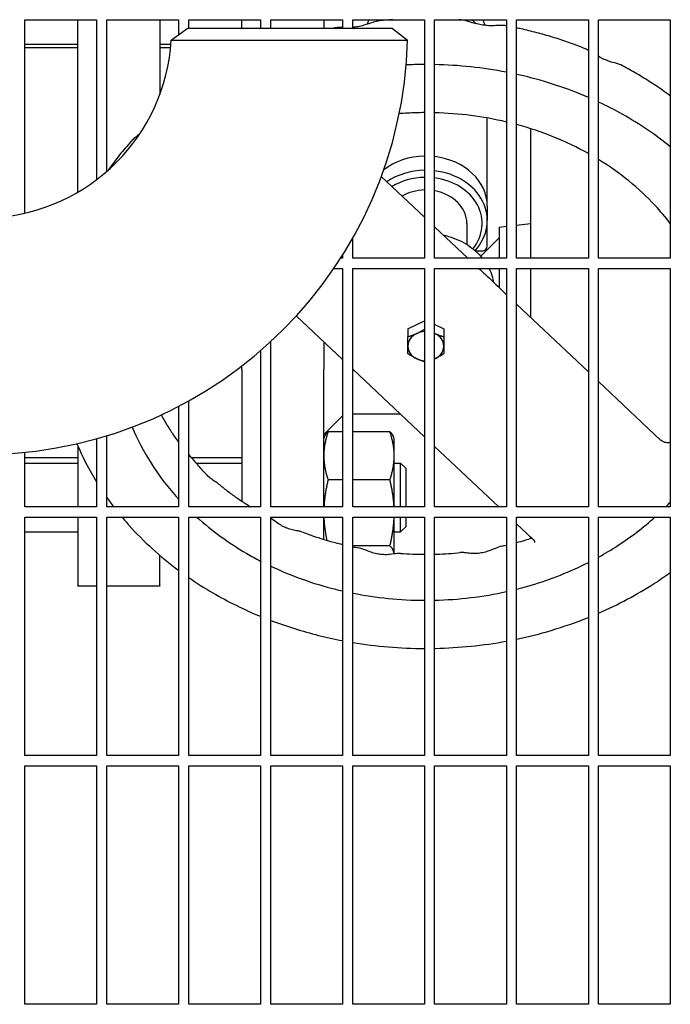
# Model space of a CAD drawing. Header units: inches. Extents: x 24 to 1128, y -69 to 748.
# Tile 640 of 656: x 763 to 771, y 611 to 623. Entities that reach past the tile are written whole.
import ezdxf

# ---------------------------------------------------------------- set-up
doc = ezdxf.new("R2010")
doc.units = ezdxf.units.IN
doc.header["$LTSCALE"] = 32
doc.header["$MEASUREMENT"] = 0
doc.layers.add('Visible (ANSI)', color=7, linetype='Continuous', lineweight=30)

msp = doc.modelspace()

# ---------------------------------------------------------------- linework, layer by layer
at = {"layer": 'Visible (ANSI)'}
for p, q in [((763.17313, 620.16736), (763.17313, 622.52603)), ((763.17313, 622.52603), (764.04813, 622.52603)), ((763.82063, 620.42411), (763.82063, 622.52603)), ((764.04813, 622.52603), (764.04813, 620.5758)), ((764.17313, 620.67733), (764.17313, 622.52603)), ((764.17313, 622.52603), (765.04813, 622.52603)), ((764.82063, 622.52603), (764.82063, 621.61435)), ((765.04813, 622.52603), (765.04813, 622.34102)), ((765.17313, 622.41853), (765.17313, 622.52603)), ((765.17313, 622.52603), (766.04813, 622.52603)), ((765.82063, 622.41853), (765.82063, 622.52603)), ((766.04813, 622.52603), (766.04813, 622.41853)), ((766.17313, 622.41853), (766.17313, 622.52603)), ((766.17313, 622.52603), (767.04813, 622.52603)), ((766.82063, 622.52603), (766.82063, 622.41853)), ((767.04813, 622.52603), (767.04813, 622.41853)), ((767.17313, 622.41853), (767.17313, 622.52603)), ((767.17313, 622.52603), (768.04813, 622.52603)), ((768.04813, 622.52603), (768.04813, 619.61978)), ((768.17313, 619.61978), (768.17313, 622.52603)), ((768.17313, 622.52603), (769.04813, 622.52603)), ((769.04813, 622.52603), (769.04813, 619.61978)), ((769.17313, 619.61978), (769.17313, 622.52603)), ((769.17313, 622.52603), (770.04813, 622.52603)), ((770.04813, 622.52603), (770.04813, 619.61978)), ((770.17313, 619.61978), (770.17313, 622.52603)), ((770.17313, 622.52603), (771.04813, 622.52603)), ((771.04813, 622.52603), (771.04813, 619.61978)), ((764.96074, 622.27621), (765.15263, 622.41853)), ((767.65753, 622.41853), (765.15263, 622.41853)), ((767.65763, 622.41853), (767.84318, 622.27615)), ((763.17313, 622.22954), (763.82063, 622.22954)), ((764.82063, 622.22954), (764.95739, 622.22954)), ((763.82063, 622.185), (763.17313, 622.185)), ((764.9533, 622.185), (764.82063, 622.185)), ((768.81563, 620.89123), (768.81563, 621.32732)), ((769.34063, 621.19824), (769.34063, 619.61978)), ((768.81563, 620.25205), (768.81563, 620.89123)), ((767.52168, 620.61497), (768.04813, 620.11886)), ((768.81563, 620.25205), (768.81563, 620.07876)), ((768.56563, 620.04266), (768.56563, 619.7854)), ((768.81563, 619.76883), (768.81563, 620.07876)), ((769.17313, 620.02296), (769.34063, 620.04353)), ((768.17313, 620.00106), (768.57774, 619.61978)), ((768.96063, 619.99687), (769.04813, 620.00762)), ((768.96063, 619.99687), (768.96063, 619.61978)), ((767.17313, 619.61978), (767.17313, 619.86436)), ((768.735, 619.6429), (768.96063, 619.86853)), ((768.75313, 619.70633), (768.67146, 619.70633)), ((767.04813, 619.61978), (767.02584, 619.61978)), ((767.04813, 619.6549), (767.04813, 619.61978)), ((768.04813, 619.61978), (767.17313, 619.61978)), ((769.04813, 619.61978), (768.17313, 619.61978)), ((770.04813, 619.61978), (769.17313, 619.61978)), ((771.04813, 619.61978), (770.17313, 619.61978)), ((766.94323, 619.49478), (767.04813, 619.49478)), ((767.04813, 619.49478), (767.04813, 616.58853)), ((767.17313, 616.58853), (767.17313, 619.49478)), ((767.17313, 619.49478), (768.04813, 619.49478)), ((768.04813, 619.49478), (768.04813, 616.58853)), ((768.17313, 616.58853), (768.17313, 619.49478)), ((768.17313, 619.49478), (769.04813, 619.49478)), ((768.96063, 619.49478), (768.96063, 619.2604)), ((769.04813, 619.49478), (769.04813, 616.58853)), ((769.17313, 616.58853), (769.17313, 619.49478)), ((769.17313, 619.49478), (770.04813, 619.49478)), ((769.34063, 619.49478), (769.34063, 618.90086)), ((770.04813, 619.49478), (770.04813, 616.58853)), ((770.17313, 616.58853), (770.17313, 619.49478)), ((770.17313, 619.49478), (771.04813, 619.49478)), ((771.04813, 619.49478), (771.04813, 616.58853)), ((769.0457, 619.1788), (769.04813, 619.1765)), ((769.17313, 619.05871), (770.04813, 618.23415)), ((766.48525, 618.9162), (767.04813, 618.38577)), ((767.95613, 618.81115), (768.04813, 618.85451)), ((767.84663, 618.75955), (767.95613, 618.81115)), ((767.84663, 618.75955), (767.84663, 618.66225)), ((768.17313, 618.8121), (768.17513, 618.81115)), ((768.17513, 618.81115), (768.28463, 618.75955)), ((768.28463, 618.75955), (768.28463, 618.66225)), ((766.17313, 616.58853), (766.17313, 618.6028)), ((766.82063, 618.60015), (766.82063, 618.26366)), ((766.04813, 618.49123), (766.04813, 616.58853)), ((765.82063, 618.26366), (765.82063, 618.30566)), ((765.82063, 618.26366), (765.82063, 616.65764)), ((766.82063, 616.58853), (766.82063, 618.26366)), ((767.17313, 618.26797), (768.04813, 617.44341)), ((770.17313, 618.11635), (770.93025, 617.40288)), ((765.17313, 616.58853), (765.17313, 617.88027)), ((765.04813, 617.81314), (765.04813, 616.58853)), ((767.04813, 617.69603), (766.82063, 617.46853)), ((767.75619, 617.71853), (767.17313, 617.71853)), ((764.04813, 617.41896), (764.04813, 616.58853)), ((764.17313, 616.58853), (764.17313, 617.45549)), ((766.82063, 617.42177), (766.83246, 617.44714)), ((767.04813, 617.50471), (766.8725, 617.50471)), ((767.62777, 617.50471), (767.17313, 617.50471)), ((767.67963, 617.42177), (767.66781, 617.44714)), ((767.67963, 617.21118), (767.67963, 617.42177)), ((763.82063, 617.33185), (763.82063, 616.58853)), ((768.17313, 617.32562), (768.95531, 616.58853)), ((763.17313, 616.58853), (763.17313, 617.25444)), ((763.82063, 617.185), (763.17313, 617.185)), ((765.82063, 617.185), (765.20661, 617.185)), ((767.67963, 616.58853), (767.67963, 617.21118)), ((763.17313, 617.12277), (763.82063, 617.12277)), ((765.26376, 617.12277), (765.82063, 617.12277)), ((767.67963, 617.12277), (767.75813, 617.12277)), ((767.75813, 616.58853), (767.75813, 617.12277)), ((767.82063, 617.06027), (767.75813, 617.12277)), ((767.82063, 617.06027), (767.82063, 616.58853)), ((767.04813, 616.91765), (766.8725, 616.91765)), ((767.62777, 616.91765), (767.17313, 616.91765)), ((764.04813, 616.58853), (763.17313, 616.58853)), ((765.04813, 616.58853), (764.17313, 616.58853)), ((766.04813, 616.58853), (765.17313, 616.58853)), ((767.04813, 616.58853), (766.17313, 616.58853)), ((768.04813, 616.58853), (767.17313, 616.58853)), ((769.04813, 616.58853), (768.17313, 616.58853)), ((770.04813, 616.58853), (769.17313, 616.58853)), ((771.04813, 616.58853), (770.17313, 616.58853)), ((763.17313, 613.55728), (763.17313, 616.46353)), ((763.17313, 616.46353), (764.04813, 616.46353)), ((763.82063, 616.46353), (763.82063, 615.62817)), ((764.04813, 616.46353), (764.04813, 613.55728)), ((764.17313, 613.55728), (764.17313, 616.46353)), ((764.17313, 616.46353), (765.04813, 616.46353)), ((765.04813, 616.46353), (765.04813, 613.55728)), ((765.17313, 613.55728), (765.17313, 616.46353)), ((765.17313, 616.46353), (766.04813, 616.46353)), ((766.04813, 616.46353), (766.04813, 613.55728)), ((766.17313, 613.55728), (766.17313, 616.46353)), ((766.17313, 616.46353), (767.04813, 616.46353)), ((766.82063, 616.1926), (766.82063, 616.46353)), ((767.04813, 616.46353), (767.04813, 613.55728)), ((767.17313, 613.55728), (767.17313, 616.46353)), ((767.17313, 616.46353), (768.04813, 616.46353)), ((767.67963, 616.01575), (767.67963, 616.46353)), ((767.75813, 616.28277), (767.75813, 616.46353)), ((767.82063, 616.46353), (767.82063, 616.34527)), ((768.04813, 616.46353), (768.04813, 613.55728)), ((768.17313, 613.55728), (768.17313, 616.46353)), ((768.17313, 616.46353), (769.04813, 616.46353)), ((769.04813, 616.46353), (769.04813, 613.55728)), ((769.17313, 613.55728), (769.17313, 616.46353)), ((769.17313, 616.46353), (770.04813, 616.46353)), ((770.04813, 616.46353), (770.04813, 613.55728)), ((770.17313, 613.55728), (770.17313, 616.46353)), ((770.17313, 616.46353), (771.04813, 616.46353)), ((771.04813, 616.46353), (771.04813, 613.55728)), ((767.82063, 616.34527), (767.75813, 616.28277)), ((769.17313, 616.38326), (769.37641, 616.1917)), ((763.17313, 616.28277), (763.82063, 616.28277)), ((767.67963, 616.28277), (767.75813, 616.28277)), ((769.34063, 616.22542), (769.34063, 616.2018)), ((767.62777, 616.11571), (767.17313, 616.11571)), ((764.82063, 615.62817), (764.82063, 615.99749)), ((763.82063, 615.62405), (763.82063, 615.62817)), ((764.04813, 615.62405), (763.82063, 615.62405)), ((764.82063, 615.62405), (764.17313, 615.62405)), ((764.82063, 615.62817), (764.82063, 615.62405)), ((764.04813, 613.55728), (763.17313, 613.55728)), ((765.04813, 613.55728), (764.17313, 613.55728)), ((766.04813, 613.55728), (765.17313, 613.55728)), ((767.04813, 613.55728), (766.17313, 613.55728)), ((768.04813, 613.55728), (767.17313, 613.55728)), ((769.04813, 613.55728), (768.17313, 613.55728)), ((770.04813, 613.55728), (769.17313, 613.55728)), ((771.04813, 613.55728), (770.17313, 613.55728)), ((763.17313, 610.52603), (763.17313, 613.43228)), ((763.17313, 613.43228), (764.04813, 613.43228)), ((764.04813, 613.43228), (764.04813, 610.52603)), ((764.17313, 610.52603), (764.17313, 613.43228)), ((764.17313, 613.43228), (765.04813, 613.43228)), ((765.04813, 613.43228), (765.04813, 610.52603)), ((765.17313, 610.52603), (765.17313, 613.43228)), ((765.17313, 613.43228), (766.04813, 613.43228)), ((766.04813, 613.43228), (766.04813, 610.52603)), ((766.17313, 610.52603), (766.17313, 613.43228)), ((766.17313, 613.43228), (767.04813, 613.43228)), ((767.04813, 613.43228), (767.04813, 610.52603)), ((767.17313, 610.52603), (767.17313, 613.43228)), ((767.17313, 613.43228), (768.04813, 613.43228)), ((768.04813, 613.43228), (768.04813, 610.52603)), ((768.17313, 610.52603), (768.17313, 613.43228)), ((768.17313, 613.43228), (769.04813, 613.43228)), ((769.04813, 613.43228), (769.04813, 610.52603)), ((769.17313, 610.52603), (769.17313, 613.43228)), ((769.17313, 613.43228), (770.04813, 613.43228)), ((770.04813, 613.43228), (770.04813, 610.52603)), ((770.17313, 610.52603), (770.17313, 613.43228)), ((770.17313, 613.43228), (771.04813, 613.43228)), ((771.04813, 613.43228), (771.04813, 610.52603)), ((764.04813, 610.52603), (763.17313, 610.52603)), ((765.04813, 610.52603), (764.17313, 610.52603)), ((766.04813, 610.52603), (765.17313, 610.52603)), ((767.04813, 610.52603), (766.17313, 610.52603)), ((768.04813, 610.52603), (767.17313, 610.52603)), ((769.04813, 610.52603), (768.17313, 610.52603)), ((770.04813, 610.52603), (769.17313, 610.52603)), ((771.04813, 610.52603), (770.17313, 610.52603))]:
    msp.add_line(p, q, dxfattribs=at)
for centre, radius, start, end in [((762.65513, 622.41853), 2.31, 273.532272, 356.467728), ((762.65513, 622.41853), 5.19, 271.571968, 358.428032), ((768.75313, 619.76883), 0.0625, 270, 0)]:
    msp.add_arc(centre, radius, start, end, dxfattribs=at)
for centre, major_axis, start_param, end_param in [((768.06563, 622.29398), (-0.75, 0), 5.89444416, 5.99352286), ((768.06563, 622.12069), (-0.75, 0), 5.55960168, 5.59560676), ((768.06563, 622.08459), (0.6875, 0), 2.23632093, 2.2421592), ((768.06563, 622.08459), (0.6875, 0), 0.89936809, 0.90527172), ((768.06563, 622.12069), (-0.75, 0), 3.76347739, 3.86517628), ((768.06563, 622.29398), (0.75, 0), 0.26793491, 0.38874115), ((768.06563, 620.25205), (0.75, 0), 1.59413178, 2.32591474), ((768.06563, 620.25205), (0.75, 0), 0, 1.42696762), ((768.06563, 620.07876), (-0.75, 0), 4.73572443, 5.40098144), ((768.06563, 620.07876), (0.75, 0), 5.63969395, 7.71015292), ((768.06563, 620.04266), (0.6875, 0), 1.59625362, 2.21492057), ((768.06563, 620.04266), (0.6875, 0), 5.69940158, 7.69697371), ((768.06563, 620.04266), (-0.5, 0), 4.74739613, 5.33030002), ((768.06563, 620.04266), (0.5, 0), 0, 1.3541045), ((768.06563, 618.65634), (0.219, 0), 2.08970109, 2.09908911), ((768.06563, 618.54774), (-0.219, 0), 4.79238294, 5.23598776), ((768.06563, 618.65634), (0.219, 0), 1.04250354, 1.05189156), ((768.06563, 618.54774), (-0.219, 0), 5.23598776, 6.28318531), ((768.06563, 618.54774), (-0.219, 0), 4.1887902, 4.1993037), ((768.06563, 618.54774), (0.219, 0), 0, 1.04719755), ((768.06563, 618.54774), (-0.219, 0), 0, 1.04719755), ((768.06563, 618.54774), (0.219, 0), 5.23598776, 6.28318531), ((768.06563, 618.54774), (0.219, 0), 4.1887902, 4.63239502), ((768.06563, 618.54774), (0.219, 0), 5.22547426, 5.23598776)]:
    msp.add_ellipse(centre, major_axis=major_axis, ratio=0.81629631, start_param=start_param, end_param=end_param, dxfattribs=at)
for points, weights in [([(766.82199, 622.52603), (766.82063, 622.49468), (766.82063, 622.46345)], [1.01033928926, 1.00617392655, 1]), ([(766.82063, 622.46345), (766.82063, 622.44101), (766.82133, 622.41853)], [1, 1.00442834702, 1.00782334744]), ([(767.95613, 618.70256), (767.9997, 618.72309), (768.04813, 618.75406)], [1, 1.03236715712, 1.00953015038]), ([(767.84663, 618.66225), (767.90531, 618.67861), (767.95613, 618.70256)], [1, 1.0379548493, 1]), ([(767.84663, 618.54774), (767.84663, 618.59564), (767.84663, 618.66225)], [1, 1.0379548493, 1]), ([(768.17313, 618.7035), (768.17413, 618.70303), (768.17513, 618.70256)], [1.00141277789, 1.00072004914, 1]), ([(768.17513, 618.70256), (768.22595, 618.67861), (768.28463, 618.66225)], [1, 1.0379548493, 1]), ([(768.28463, 618.66225), (768.28463, 618.59564), (768.28463, 618.54774)], [1, 1.0379548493, 1]), ([(767.84663, 618.45583), (767.84663, 618.49984), (767.84663, 618.54774)], [1, 1.0379548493, 1]), ([(768.28463, 618.54774), (768.28463, 618.49984), (768.28463, 618.45583)], [1, 1.0379548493, 1]), ([(767.95613, 618.39292), (767.90531, 618.41687), (767.84663, 618.45583)], [1, 1.0379548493, 1]), ([(768.04813, 618.3577), (767.9997, 618.37239), (767.95613, 618.39292)], [1.00953015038, 1.03236715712, 1]), ([(768.17513, 618.39292), (768.17413, 618.39245), (768.17313, 618.39198)], [1, 1.00072004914, 1.00141277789]), ([(768.28463, 618.45583), (768.22595, 618.41687), (768.17513, 618.39292)], [1, 1.0379548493, 1]), ([(766.8725, 617.50471), (766.82063, 617.34741), (766.82063, 617.21118)], [1, 1.0379548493, 1]), ([(766.83246, 617.44714), (766.84515, 617.47436), (766.8725, 617.50471)], [1.01895290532, 1.01965956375, 1]), ([(767.62777, 617.50471), (767.65511, 617.47436), (767.66781, 617.44714)], [1, 1.01965956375, 1.01895290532]), ([(767.67963, 617.21118), (767.67963, 617.34741), (767.62777, 617.50471)], [1, 1.0379548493, 1]), ([(766.82063, 617.21118), (766.82063, 617.07495), (766.8725, 616.91765)], [1, 1.0379548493, 1]), ([(767.62777, 616.91765), (767.67963, 617.07495), (767.67963, 617.21118)], [1, 1.0379548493, 1]), ([(766.8725, 616.91765), (766.83003, 616.74171), (766.82242, 616.58853)], [1, 1.03086465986, 1.01153140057]), ([(767.67784, 616.58853), (767.67023, 616.74171), (767.62777, 616.91765)], [1.01153140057, 1.03086465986, 1]), ([(766.82161, 616.46353), (766.82654, 616.32973), (766.85762, 616.1816)], [1.00903594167, 1.02855161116, 1.00975696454]), ([(767.62777, 616.11571), (767.6727, 616.30185), (767.67865, 616.46353)], [1, 1.03271291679, 1.00903594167]), ([(767.67936, 616.01571), (767.67602, 616.06214), (767.62777, 616.11571)], [1.00507466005, 1.03522053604, 1])]:
    msp.add_rational_spline(points, weights, degree=2, dxfattribs=at)
for points, knots in [([(767.50359, 622.51161), (767.47117, 622.50821), (767.44525, 622.50025), (767.38343, 622.48091), (767.3474, 622.46828), (767.28492, 622.45091), (767.25939, 622.44492), (767.21364, 622.43676), (767.19314, 622.43407), (767.17313, 622.4323)], [8.173907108, 8.173907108, 8.173907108, 8.173907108, 8.412808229, 8.412808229, 8.749927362, 8.749927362, 8.97789549, 8.97789549, 9.166013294, 9.166013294, 9.166013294, 9.166013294]), ([(769.0322, 622.45344), (769.01486, 622.45662), (769.0016, 622.45692), (768.95533, 622.45696), (768.9269, 622.45364), (768.86801, 622.45171), (768.84103, 622.45189), (768.78969, 622.45557), (768.76579, 622.45852), (768.71798, 622.46692), (768.69415, 622.47234), (768.64496, 622.48534), (768.61977, 622.49308), (768.56226, 622.51042), (768.53138, 622.521), (768.48964, 622.52429)], [4.62422043, 4.62422043, 4.62422043, 4.62422043, 4.74547926, 4.74547926, 5.08397278, 5.08397278, 5.34220598, 5.34220598, 5.55926123, 5.55926123, 5.77383155, 5.77383155, 6.0088897, 6.0088897, 6.31668802, 6.31668802, 6.31668802, 6.31668802]), ([(767.04813, 622.43098), (767.04051, 622.43123), (767.0329, 622.43145), (767.00828, 622.43182), (766.9912, 622.43257), (766.96479, 622.42702)], [9.591390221, 9.591390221, 9.591390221, 9.591390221, 9.675636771, 9.675636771, 9.859502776, 9.859502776, 9.859502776, 9.859502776]), ([(769.97932, 622.18483), (769.91869, 622.20859), (769.85746, 622.2312), (769.73392, 622.27411), (769.6716, 622.2944), (769.546, 622.33264), (769.48272, 622.35057), (769.35531, 622.38407), (769.29118, 622.39963), (769.20887, 622.41795), (769.19101, 622.42183), (769.17313, 622.42561)], [3.550940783, 3.550940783, 3.550940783, 3.550940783, 3.596283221, 3.596283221, 3.64162566, 3.64162566, 3.686968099, 3.686968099, 3.732310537, 3.732310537, 3.744843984, 3.744843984, 3.744843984, 3.744843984]), ([(764.96074, 622.27621), (764.96074, 622.27621), (764.98247, 622.27621), (765.08179, 622.27619), (765.17603, 622.27618), (765.42285, 622.27616), (765.57471, 622.27615), (765.9276, 622.27614), (766.13156, 622.27614), (766.54226, 622.27614), (766.74875, 622.27614), (767.13612, 622.27615), (767.31547, 622.27615), (767.60371, 622.27615), (767.71266, 622.27615), (767.82057, 622.27615), (767.84298, 622.27615), (767.84306, 622.27615)], [-3.14159265, -3.14159265, -3.14159265, -3.14159265, -2.84306953, -2.84306953, -2.44315297, -2.44315297, -2.04730492, -2.04730492, -1.61773044, -1.61773044, -1.1908901, -1.1908901, -0.74775686, -0.74775686, -0.30609723, -0.30609723, 0, 0, 0, 0]), ([(770.04813, 622.15134), (770.03903, 622.15644), (770.02975, 622.16144), (770.00717, 622.17291), (769.99371, 622.17919), (769.97932, 622.18483)], [5.909452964, 5.909452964, 5.909452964, 5.909452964, 5.989527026, 5.989527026, 6.099556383, 6.099556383, 6.099556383, 6.099556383]), ([(768.04813, 621.97993), (768.00782, 621.9798), (767.96751, 621.97919), (767.8935, 621.97722), (767.85979, 621.97599), (767.8261, 621.97444)], [4.0026737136, 4.0026737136, 4.0026737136, 4.0026737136, 4.0311853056, 4.0311853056, 4.0550500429, 4.0550500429, 4.0550500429, 4.0550500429]), ([(770.44303, 621.97451), (770.43292, 621.97976), (770.42508, 621.98267), (770.40415, 621.98991), (770.39372, 621.99241), (770.36016, 622.00096), (770.33597, 622.00703), (770.28752, 622.02341), (770.26531, 622.03208), (770.22121, 622.05214), (770.1994, 622.06324), (770.1758, 622.0763), (770.17447, 622.07704), (770.17313, 622.07779)], [4.529689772, 4.529689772, 4.529689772, 4.529689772, 4.602137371, 4.602137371, 4.75086156, 4.75086156, 5.064834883, 5.064834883, 5.298254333, 5.298254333, 5.511624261, 5.511624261, 5.524373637, 5.524373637, 5.524373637, 5.524373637]), ([(771.04813, 621.59791), (771.01769, 621.62041), (770.98691, 621.64256), (770.90167, 621.70221), (770.84654, 621.73898), (770.73437, 621.81024), (770.67733, 621.84473), (770.56148, 621.91138), (770.50267, 621.94354), (770.44303, 621.97451)], [3.262570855, 3.262570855, 3.262570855, 3.262570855, 3.289822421, 3.289822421, 3.337206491, 3.337206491, 3.38459056, 3.38459056, 3.431974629, 3.431974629, 3.431974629, 3.431974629]), ([(770.04813, 621.57828), (769.79654, 621.68699), (769.53116, 621.77501), (769.22943, 621.84715), (769.20132, 621.85361), (769.17313, 621.85984)], [3.511729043, 3.511729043, 3.511729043, 3.511729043, 3.713641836, 3.713641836, 3.734313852, 3.734313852, 3.734313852, 3.734313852]), ([(771.04813, 620.97769), (770.86991, 621.1222), (770.6755, 621.2539), (770.37235, 621.4243), (770.27396, 621.47486), (770.17313, 621.52205)], [3.216486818, 3.216486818, 3.216486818, 3.216486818, 3.395498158, 3.395498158, 3.477974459, 3.477974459, 3.477974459, 3.477974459]), ([(768.04813, 621.39321), (768.01481, 621.39308), (767.98149, 621.39256), (767.8788, 621.38976), (767.80948, 621.3862), (767.74036, 621.38096)], [4.0035154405, 4.0035154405, 4.0035154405, 4.0035154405, 4.0318908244, 4.0318908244, 4.0910122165, 4.0910122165, 4.0910122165, 4.0910122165]), ([(764.58462, 621.14842), (764.58033, 621.14412), (764.57611, 621.13996), (764.55565, 621.1201), (764.54055, 621.1065), (764.51145, 621.08129), (764.49871, 621.07139), (764.47903, 621.05258), (764.47515, 621.04872), (764.47076, 621.04384)], [7.131054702, 7.131054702, 7.131054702, 7.131054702, 7.188462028, 7.188462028, 7.414538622, 7.414538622, 7.665410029, 7.665410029, 7.722187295, 7.722187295, 7.722187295, 7.722187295]), ([(764.47076, 621.04384), (764.4218, 620.98946), (764.37454, 620.93388), (764.28358, 620.82048), (764.23988, 620.76265), (764.19521, 620.69979), (764.19239, 620.6958), (764.18958, 620.6918)], [4.935602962, 4.935602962, 4.935602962, 4.935602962, 4.989654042, 4.989654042, 5.043705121, 5.043705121, 5.047364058, 5.047364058, 5.047364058, 5.047364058]), ([(771.04813, 620.04131), (770.99019, 620.1177), (770.92772, 620.19194), (770.66559, 620.4737), (770.4334, 620.66211), (770.17313, 620.82119)], [2.982120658, 2.982120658, 2.982120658, 2.982120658, 3.077263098, 3.077263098, 3.355843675, 3.355843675, 3.355843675, 3.355843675]), ([(768.27848, 619.90179), (768.29976, 619.89708), (768.32083, 619.89167), (768.42698, 619.86048), (768.50783, 619.82359), (768.64663, 619.7324), (768.70588, 619.67967), (768.75465, 619.61978)], [2.549122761, 2.549122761, 2.549122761, 2.549122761, 2.630112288, 2.630112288, 2.962264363, 2.962264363, 3.268725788, 3.268725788, 3.268725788, 3.268725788]), ([(768.71191, 619.49478), (768.73897, 619.46998), (768.76634, 619.4449), (768.82214, 619.39306), (768.85057, 619.36627), (768.90716, 619.31218), (768.93532, 619.28491), (768.99102, 619.23099), (769.01858, 619.20435), (769.0457, 619.1788)], [0.33435776, 0.33435776, 0.33435776, 0.33435776, 0.64985103, 0.64985103, 0.97477655, 0.97477655, 1.29970206, 1.29970206, 1.62462758, 1.62462758, 1.62462758, 1.62462758]), ([(768.8357, 619.49478), (768.851, 619.46419), (768.86381, 619.43254), (768.88146, 619.376), (768.8875, 619.35145), (768.89199, 619.32666)], [3.467878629, 3.467878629, 3.467878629, 3.467878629, 3.605843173, 3.605843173, 3.708701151, 3.708701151, 3.708701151, 3.708701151]), ([(764.83811, 617.70995), (764.85851, 617.67162), (764.88003, 617.63357), (764.92713, 617.55516), (764.95288, 617.51485), (765.00182, 617.44269), (765.02456, 617.41069), (765.04813, 617.37902)], [5.979059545, 5.979059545, 5.979059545, 5.979059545, 6.025174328, 6.025174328, 6.074949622, 6.074949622, 6.115258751, 6.115258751, 6.115258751, 6.115258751]), ([(764.48402, 617.56144), (764.60904, 617.25757), (764.79132, 616.97056), (765.03034, 616.70384), (765.0392, 616.69407), (765.04813, 616.68435)], [5.893342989, 5.893342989, 5.893342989, 5.893342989, 6.200900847, 6.200900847, 6.212646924, 6.212646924, 6.212646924, 6.212646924]), ([(771.04813, 617.37383), (771.0417, 617.37202), (771.0344, 617.37058), (771.01303, 617.36861), (770.99756, 617.36952), (770.96958, 617.37714), (770.95722, 617.3829), (770.94061, 617.39385), (770.93504, 617.39836), (770.93025, 617.40288)], [0.7369145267, 0.7369145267, 0.7369145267, 0.7369145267, 0.7488310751, 0.7488310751, 0.7678001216, 0.7678001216, 0.7839605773, 0.7839605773, 0.7939115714, 0.7939115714, 0.7939115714, 0.7939115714]), ([(765.53405, 616.8702), (765.52804, 616.87519), (765.52345, 616.87837), (765.51156, 616.8864), (765.50581, 616.88977), (765.4866, 616.90139), (765.47328, 616.90951), (765.44235, 616.93189), (765.42551, 616.9456), (765.39269, 616.97651), (765.37704, 616.99273), (765.34411, 617.02943), (765.32668, 617.05014), (765.29248, 617.09048), (765.27579, 617.11006), (765.25743, 617.12957)], [4.61441704, 4.61441704, 4.61441704, 4.61441704, 4.66928843, 4.66928843, 4.7779163, 4.7779163, 5.03303979, 5.03303979, 5.28458428, 5.28458428, 5.49375142, 5.49375142, 5.7078219, 5.7078219, 5.8900345, 5.8900345, 5.8900345, 5.8900345]), ([(765.53405, 616.8702), (765.56911, 616.84112), (765.60502, 616.8126), (765.67845, 616.75676), (765.71598, 616.72943), (765.7926, 616.67604), (765.83168, 616.64997), (765.89058, 616.6124), (765.90982, 616.60039), (765.92922, 616.58853)], [0.063628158, 0.063628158, 0.063628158, 0.063628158, 0.106955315, 0.106955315, 0.150282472, 0.150282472, 0.193609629, 0.193609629, 0.214351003, 0.214351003, 0.214351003, 0.214351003]), ([(764.35802, 616.46353), (764.38633, 616.42972), (764.41532, 616.39631), (764.62337, 616.16479), (764.8258, 615.9813), (765.04813, 615.8163)], [6.168966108, 6.168966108, 6.168966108, 6.168966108, 6.202225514, 6.202225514, 6.402305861, 6.402305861, 6.402305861, 6.402305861]), ([(765.27114, 616.46353), (765.45434, 616.29831), (765.659, 616.1497), (765.93527, 615.98892), (765.99123, 615.95817), (766.04813, 615.92868)], [6.304975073, 6.304975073, 6.304975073, 6.304975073, 6.520809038, 6.520809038, 6.574376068, 6.574376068, 6.574376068, 6.574376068]), ([(766.55048, 616.28479), (766.54128, 616.2883), (766.53443, 616.29004), (766.51864, 616.29372), (766.51145, 616.29478), (766.48221, 616.29912), (766.46235, 616.30145), (766.41791, 616.31166), (766.39627, 616.31813), (766.35444, 616.33473), (766.33459, 616.34411), (766.29421, 616.36626), (766.27376, 616.37894), (766.22966, 616.40827), (766.20603, 616.42518), (766.17842, 616.44389), (766.17578, 616.44567), (766.17313, 616.44744)], [4.5158892, 4.5158892, 4.5158892, 4.5158892, 4.57155678, 4.57155678, 4.66684678, 4.66684678, 4.97721501, 4.97721501, 5.23048357, 5.23048357, 5.44403251, 5.44403251, 5.65380509, 5.65380509, 5.88723053, 5.88723053, 5.91169881, 5.91169881, 5.91169881, 5.91169881]), ([(770.17313, 615.97681), (770.25313, 616.02094), (770.33111, 616.0676), (770.56896, 616.22172), (770.72074, 616.33783), (770.86012, 616.46353)], [7.734402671, 7.734402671, 7.734402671, 7.734402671, 7.811097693, 7.811097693, 7.975306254, 7.975306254, 7.975306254, 7.975306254]), ([(766.55048, 616.28479), (766.59466, 616.26794), (766.6393, 616.25181), (766.72945, 616.22105), (766.77496, 616.20641), (766.86676, 616.17865), (766.91304, 616.16554), (766.98903, 616.14542), (767.01852, 616.13796), (767.04813, 616.1308)], [0.419831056, 0.419831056, 0.419831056, 0.419831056, 0.461008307, 0.461008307, 0.502185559, 0.502185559, 0.543362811, 0.543362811, 0.569282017, 0.569282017, 0.569282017, 0.569282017]), ([(769.17313, 616.1536), (769.20825, 616.16291), (769.24316, 616.17266), (769.30519, 616.19086), (769.33239, 616.19914), (769.35944, 616.2077)], [1.1710013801, 1.1710013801, 1.1710013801, 1.1710013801, 1.2020132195, 1.2020132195, 1.2264334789, 1.2264334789, 1.2264334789, 1.2264334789]), ([(767.75748, 616.02141), (767.74142, 616.02254), (767.72941, 616.02163), (767.68496, 616.01741), (767.65818, 616.01179), (767.60217, 616.00615), (767.57612, 616.005), (767.5275, 616.00709), (767.50501, 616.0096), (767.46037, 616.01779), (767.43822, 616.02338), (767.39218, 616.03755), (767.36855, 616.04631), (767.31358, 616.06736), (767.28444, 616.08061), (767.24327, 616.08852)], [4.64545178, 4.64545178, 4.64545178, 4.64545178, 4.7535288, 4.7535288, 5.08754751, 5.08754751, 5.34931815, 5.34931815, 5.56712793, 5.56712793, 5.7793789, 5.7793789, 6.01058944, 6.01058944, 6.31554529, 6.31554529, 6.31554529, 6.31554529]), ([(768.99644, 616.11083), (768.96341, 616.10359), (768.9384, 616.09289), (768.87804, 616.06837), (768.84403, 616.0543), (768.78602, 616.03633), (768.7628, 616.03061), (768.71807, 616.02291), (768.69654, 616.02073), (768.65336, 616.01914), (768.63179, 616.0199), (768.58668, 616.02356), (768.56426, 616.02693), (768.52549, 616.03105), (768.51038, 616.0331), (768.48622, 616.03077)], [4.65966842, 4.65966842, 4.65966842, 4.65966842, 4.90519312, 4.90519312, 5.23814092, 5.23814092, 5.46177372, 5.46177372, 5.67289078, 5.67289078, 5.89587491, 5.89587491, 6.16332646, 6.16332646, 6.32440743, 6.32440743, 6.32440743, 6.32440743]), ([(769.37641, 616.1917), (769.378, 616.19021), (769.37973, 616.18834), (769.38314, 616.18393), (769.38481, 616.18139), (769.38776, 616.17589), (769.38904, 616.17293), (769.391, 616.16704), (769.3917, 616.16411), (769.39255, 616.15872), (769.39271, 616.15627), (769.39271, 616.15421)], [0.745246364, 0.745246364, 0.745246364, 0.745246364, 0.800559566, 0.800559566, 0.855872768, 0.855872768, 0.91118597, 0.91118597, 0.966499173, 0.966499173, 1.021812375, 1.021812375, 1.021812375, 1.021812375]), ([(767.75748, 616.02141), (767.80597, 616.018), (767.85454, 616.0154), (767.95146, 616.01182), (767.99979, 616.01083), (768.04813, 616.01064)], [0.7710465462, 0.7710465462, 0.7710465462, 0.7710465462, 0.8117073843, 0.8117073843, 0.8520831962, 0.8520831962, 0.8520831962, 0.8520831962]), ([(768.17313, 616.01192), (768.18048, 616.01209), (768.18783, 616.01229), (768.24382, 616.01394), (768.29243, 616.01618), (768.38947, 616.02227), (768.43791, 616.02612), (768.48622, 616.03077)], [0.8868891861, 0.8868891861, 0.8868891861, 0.8868891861, 0.8930290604, 0.8930290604, 0.9336898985, 0.9336898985, 0.9743507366, 0.9743507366, 0.9743507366, 0.9743507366]), ([(766.17313, 615.86662), (766.42273, 615.74806), (766.68864, 615.6532), (766.99196, 615.57732), (767.02, 615.5706), (767.04813, 615.56414)], [6.613145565, 6.613145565, 6.613145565, 6.613145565, 6.842778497, 6.842778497, 6.866079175, 6.866079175, 6.866079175, 6.866079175]), ([(769.17313, 615.58579), (769.2322, 615.60065), (769.29084, 615.61671), (769.59258, 615.70614), (769.82726, 615.79901), (770.04813, 615.91075)], [7.439139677, 7.439139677, 7.439139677, 7.439139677, 7.488420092, 7.488420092, 7.694959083, 7.694959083, 7.694959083, 7.694959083]), ([(765.17313, 615.72691), (765.26829, 615.66136), (765.36672, 615.59908), (765.65245, 615.43328), (765.84653, 615.33778), (766.04813, 615.2548)], [6.439203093, 6.439203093, 6.439203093, 6.439203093, 6.522163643, 6.522163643, 6.673076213, 6.673076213, 6.673076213, 6.673076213]), ([(770.17313, 615.29289), (770.4122, 615.39689), (770.63996, 615.51871), (770.91935, 615.69965), (770.98453, 615.74438), (771.04813, 615.7906)], [7.629790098, 7.629790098, 7.629790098, 7.629790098, 7.810813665, 7.810813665, 7.867525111, 7.867525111, 7.867525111, 7.867525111]), ([(769.17313, 614.97645), (769.31569, 615.00615), (769.45649, 615.0416), (769.74927, 615.12841), (769.90066, 615.18115), (770.04813, 615.24054)], [7.390048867, 7.390048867, 7.390048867, 7.390048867, 7.488564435, 7.488564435, 7.598490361, 7.598490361, 7.598490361, 7.598490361]), ([(766.17313, 615.20531), (766.36264, 615.13321), (766.55819, 615.072), (766.85377, 614.99834), (766.95058, 614.97708), (767.04813, 614.9585)], [6.704035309, 6.704035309, 6.704035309, 6.704035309, 6.843826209, 6.843826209, 6.910912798, 6.910912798, 6.910912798, 6.910912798]), ([(768.17313, 614.86393), (768.17608, 614.86399), (768.17903, 614.86405), (768.47323, 614.87029), (768.76374, 614.89975), (769.04813, 614.95196)], [7.164154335, 7.164154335, 7.164154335, 7.164154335, 7.166132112, 7.166132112, 7.361352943, 7.361352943, 7.361352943, 7.361352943])]:
    msp.add_open_spline(points, degree=3, knots=knots, dxfattribs=at)
for points in [[(767.66431, 622.52603), (767.61065, 622.52203), (767.55706, 622.51722), (767.50359, 622.51161)], [(768.48964, 622.52429), (768.48208, 622.52489), (768.47452, 622.52547), (768.46695, 622.52603)], [(769.04813, 622.45049), (769.04282, 622.45148), (769.03751, 622.45247), (769.0322, 622.45344)], [(766.96479, 622.42702), (766.95157, 622.42424), (766.93837, 622.42141), (766.92518, 622.41853)], [(769.04813, 621.88579), (768.7616, 621.94149), (768.46777, 621.97275), (768.17313, 621.97885)], [(769.04813, 621.27913), (768.76403, 621.3465), (768.46918, 621.38453), (768.17313, 621.39191)], [(770.04813, 620.89415), (769.77906, 621.04405), (769.48354, 621.16346), (769.17313, 621.24741)], [(763.80936, 617.3585), (763.87598, 617.19901), (763.95584, 617.04341), (764.04813, 616.89314)], [(765.17313, 617.22314), (765.20037, 617.19154), (765.22848, 617.16034), (765.25743, 617.12957)], [(764.17313, 616.70359), (764.20052, 616.66481), (764.22875, 616.62645), (764.25782, 616.58853)], [(770.99149, 616.58853), (771.01065, 616.60777), (771.02953, 616.62721), (771.04813, 616.64683)], [(767.17313, 616.10261), (767.19645, 616.09773), (767.21983, 616.09303), (767.24327, 616.08852)], [(768.99644, 616.11083), (769.01371, 616.11462), (769.03094, 616.11851), (769.04813, 616.12251)], [(767.17313, 615.53734), (767.4594, 615.48023), (767.75368, 615.45074), (768.04813, 615.44962)], [(768.17313, 615.45085), (768.46842, 615.45774), (768.76272, 615.49318), (769.04813, 615.55626)], [(767.17313, 614.93623), (767.461, 614.88843), (767.75451, 614.86384), (768.04813, 614.86291)]]:
    msp.add_open_spline(points, degree=3, dxfattribs=at)

doc.saveas('drawing.dxf')
